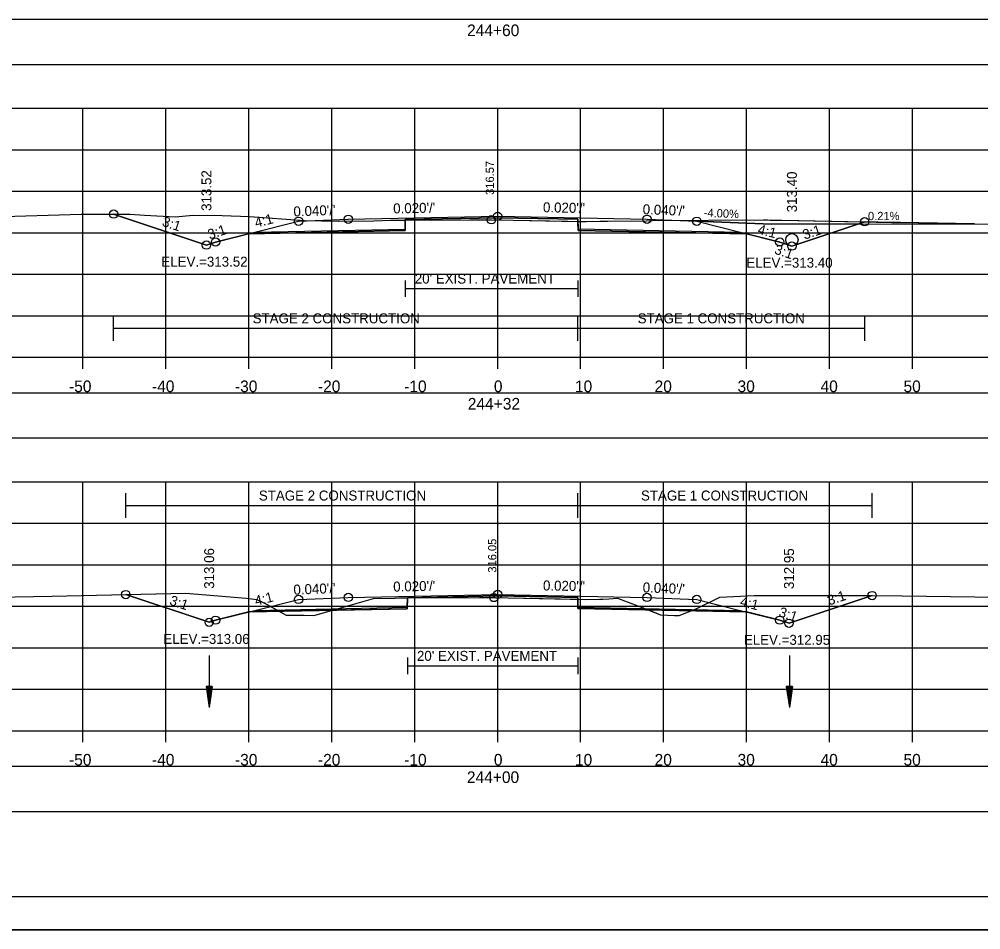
# Model space of a CAD drawing. Extents: x 1376273 to 1384221, y 378927 to 384592.
# Drawn here: x 1380500.2 to 1380616.1, y 380325.2 to 380434.9 of the extents above; entities that cross this region are included whole.
import ezdxf

# ---------------------------------------------------------------- set-up
doc = ezdxf.new("R2010")
doc.units = 0
for name, color, linetype in [('R_Alt Surface', 7, 'Continuous'), ('R_Axis', 7, 'Continuous'), ('R_Axis Annot', 7, 'Continuous'), ('R_Border', 7, 'Continuous'), ('R_Border Notes', 7, 'Continuous'), ('R_Contours', 7, 'Continuous'), ('R_Dimension', 7, 'Continuous'), ('R_Drive', 7, 'Continuous'), ('R_Exist Surface', 7, 'Continuous'), ('R_Fin Surface', 7, 'Continuous'), ('R_Grid', 7, 'Continuous'), ('R_No Plot', 7, 'Continuous'), ('R_Water', 7, 'Continuous'), ('R_Xsect Elev', 7, 'Continuous'), ('R_Xsect Slope', 7, 'Continuous'), ('T_Detection Zones', 7, 'Continuous'), ('T_Notes', 7, 'Continuous')]:
    doc.layers.add(name, color=color, linetype=linetype)

msp = doc.modelspace()

# ---------------------------------------------------------------- linework, layer by layer
at = {"layer": 'R_Alt Surface'}
for points in [[(1380528.56, 380409.23), (1380546.69, 380409.59), (1380546.7, 380410.76), (1380557.84, 380410.98), (1380567.52, 380410.79), (1380567.53, 380409.62), (1380587.11, 380409.23)], [(1380546.7, 380403.43), (1380546.7, 380401.43)], [(1380546.7, 380402.43), (1380567.52, 380402.43)], [(1380567.52, 380403.43), (1380567.52, 380401.43)], [(1380528.56, 380363.66), (1380546.95, 380364.03), (1380546.96, 380365.19), (1380557.84, 380365.41), (1380567.48, 380365.22), (1380567.49, 380364.05), (1380587.11, 380363.66)], [(1380546.96, 380357.97), (1380546.96, 380355.97)], [(1380567.48, 380357.97), (1380567.48, 380355.97)], [(1380546.96, 380356.97), (1380567.48, 380356.97)]]:
    msp.add_lwpolyline(points, dxfattribs=at)
at = {"layer": 'R_Axis'}
for p, q in [((1380407.84, 380394.16), (1380707.84, 380394.16)), ((1380507.84, 380392.76), (1380507.84, 380394.16)), ((1380517.84, 380392.76), (1380517.84, 380394.16)), ((1380527.84, 380392.76), (1380527.84, 380394.16)), ((1380537.84, 380392.76), (1380537.84, 380394.16)), ((1380547.84, 380392.76), (1380547.84, 380394.16)), ((1380557.84, 380392.76), (1380557.84, 380394.16)), ((1380567.84, 380392.76), (1380567.84, 380394.16)), ((1380577.84, 380392.76), (1380577.84, 380394.16)), ((1380587.84, 380392.76), (1380587.84, 380394.16)), ((1380597.84, 380392.76), (1380597.84, 380394.16)), ((1380607.84, 380392.76), (1380607.84, 380394.16)), ((1380407.84, 380349.16), (1380707.84, 380349.16)), ((1380507.84, 380347.76), (1380507.84, 380349.16)), ((1380517.84, 380347.76), (1380517.84, 380349.16)), ((1380527.84, 380347.76), (1380527.84, 380349.16)), ((1380537.84, 380347.76), (1380537.84, 380349.16)), ((1380547.84, 380347.76), (1380547.84, 380349.16)), ((1380557.84, 380347.76), (1380557.84, 380349.16)), ((1380567.84, 380347.76), (1380567.84, 380349.16)), ((1380577.84, 380347.76), (1380577.84, 380349.16)), ((1380587.84, 380347.76), (1380587.84, 380349.16)), ((1380597.84, 380347.76), (1380597.84, 380349.16)), ((1380607.84, 380347.76), (1380607.84, 380349.16))]:
    msp.add_line(p, q, dxfattribs=at)
at = {"layer": 'R_Axis Annot'}
for points in [[(1380406.97, 380429.44), (1380708.66, 380429.44), (1380708.66, 380434.85), (1380406.97, 380434.85)], [(1380406.97, 380384.44), (1380708.66, 380384.44), (1380708.66, 380389.85), (1380406.97, 380389.85)], [(1380406.97, 380339.42), (1380708.66, 380339.42), (1380708.66, 380344.83), (1380406.97, 380344.83)]]:
    msp.add_lwpolyline(points, close=True, dxfattribs=at)
at = {"layer": 'R_Border'}
msp.add_line((1380716.02, 380329.16), (1380399.84, 380329.16), dxfattribs=at)
at = {"layer": 'R_Contours'}
for points in [[(1380567.52, 380410.54), (1380568.52, 380410.53), (1380570.2, 380410.55), (1380570.8, 380410.57), (1380571.01, 380410.57), (1380571.09, 380410.57), (1380575.78, 380410.62), (1380576.48, 380410.63), (1380589.87, 380410.73), (1380590.08, 380410.74), (1380590.1, 380410.73), (1380590.36, 380410.72), (1380590.69, 380410.68), (1380592.12, 380410.67), (1380602.07, 380410.49), (1380593.3, 380407.56), (1380591.84, 380408.05), (1380587.84, 380409.05), (1380567.53, 380409.45)], [(1380581.1, 380363.61), (1380581.75, 380363.86), (1380584.63, 380365.25), (1380588.75, 380365.45), (1380590.41, 380365.47), (1380596.66, 380365.47), (1380602.97, 380365.45), (1380592.95, 380362.11), (1380591.84, 380362.48), (1380587.84, 380363.48)], [(1380567.48, 380365.01), (1380568.48, 380364.99), (1380570.15, 380365.02), (1380570.53, 380365.03), (1380571.22, 380365.05), (1380572.29, 380365.12), (1380574.95, 380364.12), (1380576, 380363.71), (1380567.49, 380363.88)], [(1380576, 380363.71), (1380577.48, 380363.14), (1380579.13, 380363.06), (1380579.7, 380363.06), (1380581.1, 380363.61)]]:
    msp.add_lwpolyline(points, close=True, dxfattribs=at)
at = {"layer": 'R_Dimension'}
for p, q in [((1380511.56, 380396.15), (1380511.56, 380399.15)), ((1380567.52, 380396.15), (1380567.52, 380399.15)), ((1380602.07, 380396.15), (1380602.07, 380399.15)), ((1380511.56, 380397.65), (1380602.07, 380397.65)), ((1380513.02, 380374.8), (1380513.02, 380377.8)), ((1380567.48, 380374.8), (1380567.48, 380377.8)), ((1380602.97, 380374.8), (1380602.97, 380377.8)), ((1380513.02, 380376.3), (1380602.97, 380376.3))]:
    msp.add_line(p, q, dxfattribs=at)
at = {"layer": 'R_Drive'}
for p, q in [((1380581.84, 380410.55), (1380590.83, 380410.19)), ((1380590.83, 380410.19), (1380615.31, 380410.24))]:
    msp.add_line(p, q, dxfattribs=at)
msp.add_circle((1380593.3, 380408.31), 0.75, dxfattribs=at)
at = {"layer": 'R_Exist Surface'}
for points in [[(1380496.96, 380411.08), (1380507.65, 380411.39), (1380513.55, 380411.42), (1380515.27, 380411.3), (1380519.02, 380411.08), (1380521.1, 380411.3), (1380524.64, 380411.26), (1380527.92, 380411.11), (1380534.54, 380410.63), (1380538.66, 380410.55), (1380542.9, 380410.62), (1380544.91, 380410.68), (1380545.7, 380410.7), (1380554.47, 380410.72), (1380557.09, 380410.73), (1380559.71, 380410.68), (1380568.52, 380410.53), (1380570.2, 380410.55), (1380570.8, 380410.57), (1380571.01, 380410.57), (1380571.09, 380410.57), (1380575.78, 380410.62), (1380576.48, 380410.63), (1380589.87, 380410.73), (1380590.08, 380410.74), (1380590.1, 380410.73), (1380590.36, 380410.72), (1380590.69, 380410.68), (1380592.12, 380410.67), (1380605.35, 380410.42), (1380606.4, 380410.4), (1380621.29, 380410.13)], [(1380497.44, 380365.24), (1380504.12, 380365.37), (1380520.25, 380365.73), (1380527.53, 380365.13), (1380528.83, 380364.99), (1380529.98, 380364.39), (1380532.34, 380363.1), (1380534.52, 380363.08), (1380535.68, 380363.06), (1380538.65, 380363.87), (1380542.89, 380365.09), (1380545.43, 380365.15), (1380545.96, 380365.16), (1380555.65, 380365.2), (1380557.38, 380365.21), (1380559.12, 380365.17), (1380568.48, 380364.99), (1380570.15, 380365.02), (1380570.53, 380365.03), (1380571.22, 380365.05), (1380572.29, 380365.12), (1380574.95, 380364.12), (1380577.48, 380363.14), (1380579.13, 380363.06), (1380579.7, 380363.06), (1380581.75, 380363.86), (1380584.63, 380365.25), (1380588.75, 380365.45), (1380590.41, 380365.47), (1380596.66, 380365.47), (1380606.58, 380365.43), (1380621.19, 380365.22)]]:
    msp.add_lwpolyline(points, dxfattribs=at)
at = {"layer": 'R_Fin Surface'}
for points in [[(1380511.56, 380411.41), (1380522.74, 380407.68), (1380523.84, 380408.05), (1380528.59, 380409.23), (1380533.84, 380410.55), (1380539.84, 380410.79), (1380557.84, 380411.15), (1380575.84, 380410.79), (1380581.84, 380410.55), (1380587.08, 380409.23), (1380591.84, 380408.05), (1380593.3, 380407.56), (1380602.07, 380410.49)], [(1380513.02, 380365.57), (1380523.07, 380362.22), (1380523.84, 380362.48), (1380528.59, 380363.66), (1380533.84, 380364.98), (1380539.84, 380365.22), (1380557.84, 380365.58), (1380575.84, 380365.22), (1380581.84, 380364.98), (1380587.08, 380363.66), (1380591.84, 380362.48), (1380592.95, 380362.11), (1380602.97, 380365.45)]]:
    msp.add_lwpolyline(points, dxfattribs=at)
at = {"layer": 'R_Grid'}
for p, q in [((1380407.84, 380424.16), (1380707.84, 380424.16)), ((1380507.84, 380394.16), (1380507.84, 380424.16)), ((1380517.84, 380394.16), (1380517.84, 380424.16)), ((1380527.84, 380394.16), (1380527.84, 380424.16)), ((1380537.84, 380394.16), (1380537.84, 380424.16)), ((1380547.84, 380394.16), (1380547.84, 380424.16)), ((1380557.84, 380394.16), (1380557.84, 380424.16)), ((1380567.84, 380394.16), (1380567.84, 380424.16)), ((1380577.84, 380394.16), (1380577.84, 380424.16)), ((1380587.84, 380394.16), (1380587.84, 380424.16)), ((1380597.84, 380394.16), (1380597.84, 380424.16)), ((1380607.84, 380394.16), (1380607.84, 380424.16)), ((1380407.84, 380419.16), (1380707.84, 380419.16)), ((1380407.84, 380414.16), (1380707.84, 380414.16)), ((1380407.84, 380409.16), (1380707.84, 380409.16)), ((1380407.84, 380404.16), (1380707.84, 380404.16)), ((1380407.84, 380399.16), (1380707.84, 380399.16)), ((1380407.84, 380394.16), (1380707.84, 380394.16)), ((1380407.84, 380379.16), (1380707.84, 380379.16)), ((1380507.84, 380349.16), (1380507.84, 380379.16)), ((1380517.84, 380349.16), (1380517.84, 380379.16)), ((1380527.84, 380349.16), (1380527.84, 380379.16)), ((1380537.84, 380349.16), (1380537.84, 380379.16)), ((1380547.84, 380349.16), (1380547.84, 380379.16)), ((1380557.84, 380349.16), (1380557.84, 380379.16)), ((1380567.84, 380349.16), (1380567.84, 380379.16)), ((1380577.84, 380349.16), (1380577.84, 380379.16)), ((1380587.84, 380349.16), (1380587.84, 380379.16)), ((1380597.84, 380349.16), (1380597.84, 380379.16)), ((1380607.84, 380349.16), (1380607.84, 380379.16)), ((1380407.84, 380374.16), (1380707.84, 380374.16)), ((1380407.84, 380369.16), (1380707.84, 380369.16)), ((1380407.84, 380364.16), (1380707.84, 380364.16)), ((1380407.84, 380359.16), (1380707.84, 380359.16)), ((1380407.84, 380354.16), (1380707.84, 380354.16)), ((1380407.84, 380349.16), (1380707.84, 380349.16))]:
    msp.add_line(p, q, dxfattribs=at)
at = {"layer": 'R_No Plot'}
msp.add_line((1380387.44, 380325.18), (1380720.77, 380325.18), dxfattribs=at)
for points in [[(1380387.43, 380538.51), (1380720.77, 380538.51), (1380720.77, 380325.17), (1380387.43, 380325.17)], [(1380633.76, 380534.62), (1380633.76, 380524.74), (1380669.49, 380524.74), (1380669.49, 380521.82), (1380692.69, 380521.82), (1380692.69, 380497.48), (1380716.02, 380497.48), (1380716.02, 380329.16), (1380399.84, 380329.16), (1380399.84, 380534.62)]]:
    msp.add_lwpolyline(points, close=True, dxfattribs=at)
for points in [[(1380527.84, 380409.05), (1380546.69, 380409.42), (1380546.7, 380410.76), (1380557.84, 380410.98), (1380567.52, 380410.79), (1380567.53, 380409.45), (1380587.84, 380409.05)], [(1380527.84, 380363.48), (1380546.95, 380363.86), (1380546.96, 380365.19), (1380557.84, 380365.41), (1380567.48, 380365.22), (1380567.49, 380363.88), (1380587.84, 380363.48)]]:
    msp.add_lwpolyline(points, dxfattribs=at)
for centre in [(1380511.56, 380411.41), (1380533.84, 380410.55), (1380539.84, 380410.79), (1380557.09, 380410.73), (1380557.84, 380411.15), (1380575.84, 380410.79), (1380581.84, 380410.55), (1380602.07, 380410.49), (1380522.74, 380407.68), (1380522.74, 380407.68), (1380523.84, 380408.05), (1380591.84, 380408.05), (1380593.3, 380407.56), (1380593.3, 380407.56), (1380513.02, 380365.57), (1380533.84, 380364.98), (1380539.84, 380365.22), (1380557.38, 380365.21), (1380557.84, 380365.58), (1380575.84, 380365.22), (1380581.84, 380364.98), (1380602.97, 380365.45), (1380523.07, 380362.22), (1380523.07, 380362.22), (1380523.84, 380362.48), (1380591.84, 380362.48), (1380592.95, 380362.11), (1380592.95, 380362.11)]:
    msp.add_circle(centre, 0.5, dxfattribs=at)
at = {"layer": 'R_Water'}
for p, q in [((1380523.07, 380358.22), (1380523.07, 380351.97)), ((1380593, 380358.22), (1380593, 380351.97)), ((1380522.69, 380354.47), (1380523.07, 380351.97)), ((1380523.44, 380354.47), (1380522.69, 380354.47)), ((1380522.76, 380354.47), (1380523.07, 380352.38)), ((1380522.82, 380354.47), (1380523.07, 380352.81)), ((1380522.88, 380354.47), (1380523.07, 380353.23)), ((1380522.95, 380354.47), (1380523.07, 380353.65)), ((1380523.01, 380354.47), (1380523.07, 380354.07)), ((1380523.44, 380354.47), (1380523.07, 380351.97)), ((1380523.19, 380354.47), (1380523.07, 380353.65)), ((1380523.32, 380354.47), (1380523.07, 380352.81)), ((1380523.38, 380354.47), (1380523.07, 380352.38)), ((1380523.25, 380354.47), (1380523.07, 380353.23)), ((1380523.13, 380354.47), (1380523.07, 380354.07)), ((1380592.62, 380354.47), (1380593, 380351.97)), ((1380593.37, 380354.47), (1380592.62, 380354.47)), ((1380592.68, 380354.47), (1380593, 380352.38)), ((1380592.75, 380354.47), (1380593, 380352.81)), ((1380592.81, 380354.47), (1380593, 380353.23)), ((1380592.87, 380354.47), (1380593, 380353.65)), ((1380592.94, 380354.47), (1380593, 380354.07)), ((1380593.37, 380354.47), (1380593, 380351.97)), ((1380593.12, 380354.47), (1380593, 380353.65)), ((1380593.25, 380354.47), (1380593, 380352.81)), ((1380593.31, 380354.47), (1380593, 380352.38)), ((1380593.18, 380354.47), (1380593, 380353.23)), ((1380593.06, 380354.47), (1380593, 380354.07))]:
    msp.add_line(p, q, dxfattribs=at)
at = {"layer": 'T_Detection Zones'}
for points in [[(1380511.56, 380411.41), (1380513.55, 380411.42), (1380515.27, 380411.3), (1380519.02, 380411.08), (1380521.1, 380411.3), (1380524.64, 380411.26), (1380527.92, 380411.11), (1380534.54, 380410.63), (1380538.66, 380410.55), (1380542.9, 380410.62), (1380544.91, 380410.68), (1380545.7, 380410.7), (1380546.7, 380410.7), (1380546.69, 380409.42), (1380527.84, 380409.05), (1380523.84, 380408.05), (1380522.74, 380407.68)], [(1380546.7, 380410.7), (1380554.47, 380410.72), (1380557.09, 380410.73), (1380559.71, 380410.68), (1380567.52, 380410.54), (1380567.52, 380410.79), (1380557.84, 380410.98), (1380546.7, 380410.76)], [(1380513.02, 380365.57), (1380520.25, 380365.73), (1380527.53, 380365.13), (1380528.83, 380364.99), (1380529.98, 380364.39), (1380531.51, 380363.55), (1380527.84, 380363.48), (1380523.84, 380362.48), (1380523.07, 380362.22)], [(1380546.96, 380365.16), (1380555.65, 380365.2), (1380557.38, 380365.21), (1380559.12, 380365.17), (1380567.48, 380365.01), (1380567.48, 380365.22), (1380557.84, 380365.41), (1380546.96, 380365.19)], [(1380537.95, 380363.68), (1380538.65, 380363.87), (1380542.89, 380365.09), (1380545.43, 380365.15), (1380545.96, 380365.16), (1380546.96, 380365.16), (1380546.95, 380363.86)], [(1380531.51, 380363.55), (1380532.34, 380363.1), (1380534.52, 380363.08), (1380535.68, 380363.06), (1380537.95, 380363.68)]]:
    msp.add_lwpolyline(points, close=True, dxfattribs=at)
at = {"layer": 'T_Notes'}
for p, q in [((1380590.83, 380410.19), (1380581.84, 380410.55)), ((1380601.24, 380410.21), (1380590.83, 380410.19)), ((1380602.07, 380410.49), (1380601.24, 380410.21)), ((1380601.24, 380410.21), (1380615.31, 380410.24))]:
    msp.add_line(p, q, dxfattribs=at)
for points in [[(1380581.84, 380410.55), (1380587.08, 380409.23), (1380591.84, 380408.05), (1380592.85, 380407.71), (1380593.3, 380407.56), (1380593.75, 380407.71), (1380601.24, 380410.21)], [(1380615.31, 380410.24), (1380606.4, 380410.4), (1380605.35, 380410.42), (1380602.07, 380410.49)]]:
    msp.add_lwpolyline(points, dxfattribs=at)

# ---------------------------------------------------------------- texts
at = {"layer": 'R_Alt Surface'}
for p in [(1380547.85, 380403.04), (1380548.11, 380357.58)]:
    msp.add_text("20' EXIST. PAVEMENT", height=1.2, dxfattribs=at).set_placement(p)
at = {"layer": 'R_Axis Annot'}
for s, p in [('244+60', (1380554.15, 380432.86)), ('-50', (1380506.18, 380389.96)), ('-40', (1380516.18, 380389.96)), ('-30', (1380526.18, 380389.96)), ('-20', (1380536.18, 380389.96)), ('-10', (1380546.57, 380389.96)), ('0', (1380557.38, 380389.96)), ('10', (1380567.15, 380389.96)), ('20', (1380576.75, 380389.96)), ('30', (1380586.75, 380389.96)), ('40', (1380596.75, 380389.96)), ('50', (1380606.75, 380389.96)), ('244+32', (1380554.24, 380387.86)), ('-50', (1380506.18, 380344.96)), ('-40', (1380516.18, 380344.96)), ('-30', (1380526.18, 380344.96)), ('-20', (1380536.18, 380344.96)), ('-10', (1380546.57, 380344.96)), ('0', (1380557.38, 380344.96)), ('10', (1380567.15, 380344.96)), ('20', (1380576.75, 380344.96)), ('30', (1380586.75, 380344.96)), ('40', (1380596.75, 380344.96)), ('50', (1380606.75, 380344.96)), ('244+00', (1380554.13, 380342.86))]:
    msp.add_text(s, height=1.4, dxfattribs=at).set_placement(p)
at = {"layer": 'R_Border Notes'}
for s, p in [('ELEV.=313.52', (1380517.31, 380405.08)), ('ELEV.=313.40', (1380587.81, 380404.96)), ('ELEV.=313.06', (1380517.55, 380359.62)), ('ELEV.=312.95', (1380587.51, 380359.51))]:
    msp.add_text(s, height=1.2, dxfattribs=at).set_placement(p)
at = {"layer": 'R_Dimension'}
for s, p in [('STAGE 2 CONSTRUCTION', (1380528.31, 380398.25)), ('STAGE 1 CONSTRUCTION', (1380574.71, 380398.25)), ('STAGE 2 CONSTRUCTION', (1380529.06, 380376.9)), ('STAGE 1 CONSTRUCTION', (1380575.11, 380376.9))]:
    msp.add_text(s, height=1.2, dxfattribs=at).set_placement(p)
at = {"layer": 'R_Drive'}
for s, rotation, p in [('-4.00%', 357.7094, (1380582.66, 380411.09)), ('0.21%', 0.1204, (1380602.47, 380410.68))]:
    msp.add_text(s, height=1, rotation=rotation, dxfattribs=at).set_placement(p)
at = {"layer": 'R_Xsect Elev'}
for s, height, p in [('316.57', 1, (1380557.39, 380413.73)), ('313.52', 1.2, (1380523.34, 380411.8)), ('313.40', 1.2, (1380593.9, 380411.63)), ('313.06', 1.2, (1380523.67, 380366.26)), ('316.05', 1, (1380557.68, 380368.21)), ('312.95', 1.2, (1380593.55, 380366.23))]:
    msp.add_text(s, height=height, rotation=90, dxfattribs=at).set_placement(p)
at = {"layer": 'R_Xsect Slope'}
for s, rotation, p in [("0.020'/'", 1.1458, (1380545.26, 380411.49)), ("0.020'/'", 358.8542, (1380563.29, 380411.64)), ("0.040'/'", 2.2906, (1380533.25, 380411.12)), ("0.040'/'", 357.7094, (1380575.3, 380411.41)), ('3:1', 341.5651, (1380517.31, 380410.02)), ('4:1', 14.0362, (1380528.72, 380409.78)), ('3:1', 18.4349, (1380523.13, 380408.34)), ('4:1', 345.9638, (1380589.1, 380409.04)), ('3:1', 18.4349, (1380594.83, 380408.32)), ('3:1', 341.5651, (1380591.1, 380406.67)), ("0.040'/'", 2.2906, (1380533.25, 380365.55)), ("0.020'/'", 1.1458, (1380545.26, 380365.92)), ("0.020'/'", 358.8542, (1380563.29, 380366.07)), ("0.040'/'", 357.7094, (1380575.3, 380365.84)), ('3:1', 341.5651, (1380518.2, 380364.37)), ('4:1', 14.0362, (1380528.72, 380364.21)), ('3:1', 18.4349, (1380597.8, 380364.25)), ('4:1', 345.9638, (1380586.96, 380364.21)), ('3:1', 341.5651, (1380591.62, 380362.97))]:
    msp.add_text(s, height=1.2, rotation=rotation, dxfattribs=at).set_placement(p)

doc.saveas('drawing.dxf')
